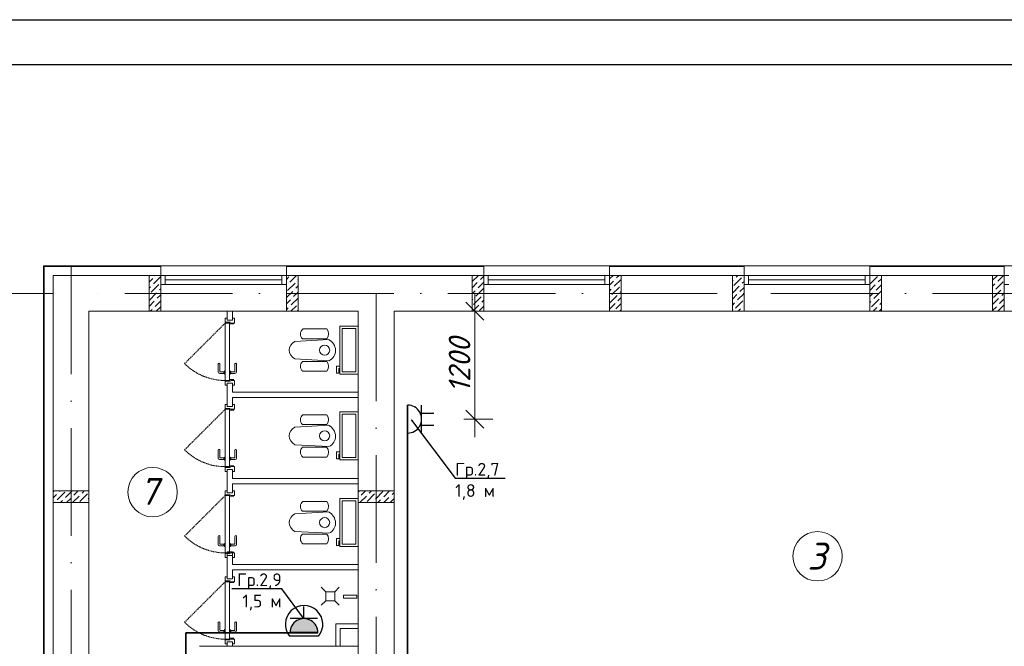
# Model space of a CAD drawing. Header units: millimetres. Extents: x 1114507 to 93926427, y 174473 to 817039.
# Tile 266 of 483: x 1722706 to 1733678, y 778495 to 785472. Entities that reach past the tile are written whole.
import ezdxf
from ezdxf import colors
from ezdxf.entities.mleader import LeaderData, LeaderLine
from ezdxf.math import Vec2, Vec3

# ---------------------------------------------------------------- set-up
doc = ezdxf.new("R2010")
doc.units = ezdxf.units.MM
doc.linetypes.add('ACAD_ISO10W100', pattern=[18, 12, -3, 0, -3])
doc.linetypes.add('Beruniy Xref$0$DASHED', pattern=[19.05, 12.7, -6.35])
for name, color, linetype, lineweight in [('.', 7, 'Continuous', 15), ('Devorlar', 7, 'Continuous', 50), ('expl', 234, 'Continuous', 13), ('размеры', 12, 'Continuous', 15), ('Сантехника', 150, 'Continuous', 13)]:
    doc.layers.add(name, color=color, linetype=linetype, lineweight=lineweight)
doc.layers.add('kcd_tx', color=7, linetype='Continuous')
doc.layers.add('ЭО', color=20, linetype='Continuous')
doc.layers.add('АСО-стены кирпич 380 мм', color=7, linetype='Continuous', lineweight=35, true_color=0x745739)
doc.styles.get("Standard").update_dxf_attribs({"font": 'isocpeui.ttf'})
doc.styles.add('X_ISO', font='isocpeui.ttf')
doc.dimstyles.new('Санжар', dxfattribs={"dimtxt": 240, "dimasz": 200, "dimexe": 200, "dimexo": 200, "dimgap": 50, "dimtad": 1, "dimdec": 0, "dimtxsty": 'Standard', "dimblk": 'OBLIQUE', "dimcen": 2.5, "dimdle": 200, "dimclrd": 152, "dimclre": 152, "dimclrt": 152, "dimadec": 0, "dimazin": 0, "dimtfac": 1, "dimtdec": 0, "dimtmove": 0, "dimatfit": 3, "dimldrblk": 'OBLIQUE', "dimfxl": 0, "dimlwd": 0, "dimlwe": 0, "dimarcsym": 0})

# ---------------------------------------------------------------- blocks, each defined once
blk = doc.blocks.new('blokqav2mak')
at = {"color": 252, "lineweight": 0, "ltscale": 100}
for p, q in [((1546682, 782732), (1545375, 782732)), ((1545375, 782732), (1545375, 775375)), ((1546682, 782625), (1546682, 782732)), ((1550282, 782732), (1548082, 782732)), ((1548082, 782625), (1548082, 782732)), ((1550282, 782625), (1550282, 782732)), ((1553182, 782732), (1551682, 782732)), ((1551682, 782625), (1551682, 782732)), ((1553182, 782625), (1553182, 782732)), ((1556082, 782732), (1554582, 782732)), ((1554582, 782625), (1554582, 782732)), ((1556082, 782625), (1556082, 782732))]:
    blk.add_line(p, q, dxfattribs=at)
at = {"color": 32, "lineweight": 0, "ltscale": 100}
for p, q in [((1546682, 782725), (1545382, 782725)), ((1545382, 782725), (1545382, 775375)), ((1550282, 782725), (1548082, 782725)), ((1553182, 782725), (1551682, 782725)), ((1556082, 782725), (1554582, 782725))]:
    blk.add_line(p, q, dxfattribs=at)
at = {"color": 1, "linetype": 'ACAD_ISO10W100', "lineweight": 0, "ltscale": 100}
for p, q in [((1545682, 782725), (1545682, 766825)), ((1572682, 782425), (1545682, 782425)), ((1549082, 782425), (1549082, 766825))]:
    blk.add_line(p, q, dxfattribs=at)
at = {"lineweight": 0, "ltscale": 100}
for p, q in [((1548082, 782732), (1546682, 782732)), ((1551682, 782732), (1550282, 782732)), ((1554582, 782732), (1553182, 782732)), ((1557482, 782732), (1556082, 782732)), ((1546682, 782625), (1545482, 782625)), ((1545482, 782625), (1545482, 775455)), ((1546682, 782225), (1546682, 782625)), ((1550282, 782625), (1548082, 782625)), ((1548082, 782225), (1548082, 782625)), ((1550282, 782625), (1550282, 782225)), ((1553182, 782625), (1551682, 782625)), ((1551682, 782625), (1551682, 782225)), ((1553182, 782625), (1553182, 782225)), ((1556082, 782625), (1554582, 782625)), ((1554582, 782625), (1554582, 782225)), ((1556082, 782625), (1556082, 782225)), ((1546682, 782225), (1545882, 782225)), ((1545882, 782225), (1545882, 775455)), ((1548082, 782225), (1546682, 782225)), ((1548882, 782225), (1548082, 782225)), ((1548882, 776325), (1548882, 782225)), ((1550282, 782225), (1549282, 782225)), ((1549282, 776325), (1549282, 782225)), ((1551682, 782225), (1550282, 782225)), ((1553182, 782225), (1551682, 782225)), ((1554582, 782225), (1553182, 782225)), ((1556082, 782225), (1554582, 782225)), ((1557482, 782225), (1556082, 782225)), ((1548682, 778495), (1548682, 778695)), ((1548682, 778695), (1548882, 778695)), ((1548882, 778695), (1548882, 778495)), ((1547112, 778495), (1548882, 778495)), ((1548882, 778495), (1548682, 778495))]:
    blk.add_line(p, q, dxfattribs=at)
at = {"linetype": 'Continuous', "lineweight": 0, "ltscale": 100}
for p, q in [((1546552, 782617, 0), (1546561, 782625, 0)), ((1546552, 782549, 0), (1546593, 782590, 0)), ((1546601, 782531, 0), (1546682, 782612, 0)), ((1546610, 782607, 0), (1546610, 782607, 0)), ((1546627, 782624, 0), (1546628, 782625, 0)), ((1548082, 782579, 0), (1548110, 782607, 0)), ((1548119, 782548, 0), (1548196, 782625, 0)), ((1548127, 782624, 0), (1548127, 782624, 0)), ((1548195, 782557, 0), (1548195, 782557, 0)), ((1548211, 782573, 0), (1548212, 782574, 0)), ((1550152, 782555, 0), (1550222, 782625, 0)), ((1550152, 782488, 0), (1550209, 782545, 0)), ((1550218, 782486, 0), (1550282, 782551, 0)), ((1550226, 782562, 0), (1550226, 782562, 0)), ((1550243, 782579, 0), (1550282, 782618, 0)), ((1551682, 782585, 0), (1551722, 782625, 0)), ((1551682, 782517, 0), (1551727, 782562, 0)), ((1551735, 782503, 0), (1551812, 782580, 0)), ((1551744, 782579, 0), (1551744, 782579, 0)), ((1551761, 782596, 0), (1551790, 782625, 0)), ((1553052, 782563, 0), (1553060, 782571, 0)), ((1553068, 782512, 0), (1553152, 782596, 0)), ((1553076, 782587, 0), (1553076, 782587, 0)), ((1553093, 782604, 0), (1553114, 782625, 0)), ((1553161, 782537, 0), (1553182, 782558, 0)), ((1553169, 782613, 0), (1553169, 782613, 0)), ((1554586, 782529, 0), (1554670, 782613, 0)), ((1554594, 782604, 0), (1554594, 782604, 0)), ((1554611, 782621, 0), (1554615, 782625, 0)), ((1554678, 782554, 0), (1554712, 782588, 0)), ((1555952, 782571, 0), (1556002, 782621, 0)), ((1555986, 782470, 0), (1556070, 782554, 0)), ((1555994, 782545, 0), (1555994, 782545, 0)), ((1556011, 782562, 0), (1556074, 782625, 0)), ((1546552, 782482, 0), (1546568, 782498, 0)), ((1546576, 782439, 0), (1546660, 782523, 0)), ((1546585, 782514, 0), (1546585, 782514, 0)), ((1546652, 782447, 0), (1546652, 782447, 0)), ((1546669, 782464, 0), (1546682, 782477, 0)), ((1546677, 782540, 0), (1546677, 782540, 0)), ((1548082, 782511, 0), (1548085, 782514, 0)), ((1548082, 782377, 0), (1548153, 782447, 0)), ((1548094, 782455, 0), (1548178, 782540, 0)), ((1548102, 782531, 0), (1548102, 782531, 0)), ((1548161, 782388, 0), (1548212, 782439, 0)), ((1548169, 782464, 0), (1548169, 782464, 0)), ((1548186, 782481, 0), (1548212, 782507, 0)), ((1550152, 782421, 0), (1550184, 782453, 0)), ((1550193, 782394, 0), (1550277, 782478, 0)), ((1550201, 782470, 0), (1550201, 782470, 0)), ((1551682, 782450, 0), (1551702, 782470, 0)), ((1551710, 782411, 0), (1551794, 782495, 0)), ((1551718, 782486, 0), (1551718, 782486, 0)), ((1551803, 782436, 0), (1551812, 782445, 0)), ((1551811, 782512, 0), (1551811, 782512, 0)), ((1553052, 782428, 0), (1553127, 782503, 0)), ((1553135, 782444, 0), (1553182, 782491, 0)), ((1553144, 782520, 0), (1553144, 782520, 0)), ((1554582, 782458, 0), (1554644, 782520, 0)), ((1554628, 782369, 0), (1554712, 782453, 0)), ((1554636, 782444, 0), (1554636, 782444, 0)), ((1554653, 782461, 0), (1554712, 782520, 0)), ((1554661, 782537, 0), (1554661, 782537, 0)), ((1555952, 782503, 0), (1555977, 782529, 0)), ((1555960, 782377, 0), (1556045, 782461, 0)), ((1555969, 782453, 0), (1555969, 782453, 0)), ((1556061, 782478, 0), (1556061, 782478, 0)), ((1556078, 782495, 0), (1556082, 782499, 0)), ((1546552, 782347, 0), (1546635, 782430, 0)), ((1546552, 782280, 0), (1546610, 782338, 0)), ((1546559, 782422, 0), (1546559, 782422, 0)), ((1546618, 782279, 0), (1546682, 782342, 0)), ((1546627, 782354, 0), (1546627, 782354, 0)), ((1546643, 782371, 0), (1546682, 782410, 0)), ((1548082, 782309, 0), (1548127, 782354, 0)), ((1548136, 782296, 0), (1548212, 782372, 0)), ((1548144, 782371, 0), (1548144, 782371, 0)), ((1550152, 782353, 0), (1550159, 782360, 0)), ((1550167, 782301, 0), (1550252, 782385, 0)), ((1550176, 782377, 0), (1550176, 782377, 0)), ((1550260, 782326, 0), (1550282, 782349, 0)), ((1550268, 782402, 0), (1550268, 782402, 0)), ((1551685, 782318, 0), (1551769, 782402, 0)), ((1551693, 782394, 0), (1551693, 782394, 0)), ((1551761, 782326, 0), (1551761, 782326, 0)), ((1551777, 782343, 0), (1551812, 782378, 0)), ((1551786, 782419, 0), (1551786, 782419, 0)), ((1553052, 782361, 0), (1553102, 782411, 0)), ((1553085, 782259, 0), (1553169, 782343, 0)), ((1553093, 782335, 0), (1553093, 782335, 0)), ((1553110, 782352, 0), (1553182, 782424, 0)), ((1553119, 782428, 0), (1553119, 782428, 0)), ((1554582, 782390, 0), (1554619, 782428, 0)), ((1554582, 782323, 0), (1554594, 782335, 0)), ((1554602, 782276, 0), (1554687, 782360, 0)), ((1554611, 782352, 0), (1554611, 782352, 0)), ((1554703, 782377, 0), (1554703, 782377, 0)), ((1555952, 782301, 0), (1556019, 782369, 0)), ((1556028, 782310, 0), (1556082, 782364, 0)), ((1556036, 782385, 0), (1556036, 782385, 0)), ((1556053, 782402, 0), (1556082, 782431, 0)), ((1546565, 782225, 0), (1546585, 782245, 0)), ((1546601, 782262, 0), (1546601, 782262, 0)), ((1546632, 782225, 0), (1546677, 782270, 0)), ((1548082, 782242, 0), (1548102, 782262, 0)), ((1548119, 782279, 0), (1548119, 782279, 0)), ((1548133, 782225, 0), (1548195, 782287, 0)), ((1548203, 782228, 0), (1548212, 782237, 0)), ((1548211, 782304, 0), (1548211, 782304, 0)), ((1550159, 782225, 0), (1550226, 782293, 0)), ((1550235, 782234, 0), (1550282, 782281, 0)), ((1550243, 782310, 0), (1550243, 782310, 0)), ((1551682, 782248, 0), (1551744, 782310, 0)), ((1551735, 782234, 0), (1551735, 782234, 0)), ((1551752, 782251, 0), (1551812, 782311, 0)), ((1551794, 782225, 0), (1551811, 782242, 0)), ((1553052, 782294, 0), (1553076, 782318, 0)), ((1553068, 782242, 0), (1553068, 782242, 0)), ((1553118, 782225, 0), (1553144, 782251, 0)), ((1553161, 782268, 0), (1553161, 782268, 0)), ((1553178, 782284, 0), (1553182, 782289, 0)), ((1554586, 782259, 0), (1554586, 782259, 0)), ((1554619, 782225, 0), (1554661, 782268, 0)), ((1554678, 782284, 0), (1554678, 782284, 0)), ((1554686, 782225, 0), (1554712, 782251, 0)), ((1554695, 782301, 0), (1554712, 782318, 0)), ((1555952, 782234, 0), (1555994, 782276, 0)), ((1556010, 782225, 0), (1556082, 782297, 0)), ((1556011, 782293, 0), (1556011, 782293, 0)), ((1556078, 782225, 0), (1556078, 782225, 0)), ((1545482, 780214, 0), (1545493, 780225, 0)), ((1545482, 780147, 0), (1545519, 780185, 0)), ((1545528, 780126, 0), (1545612, 780210, 0)), ((1545536, 780201, 0), (1545536, 780201, 0)), ((1545553, 780218, 0), (1545560, 780225, 0)), ((1545604, 780134, 0), (1545604, 780134, 0)), ((1545620, 780151, 0), (1545695, 780225, 0)), ((1545632, 780095, 0), (1545679, 780142, 0)), ((1545696, 780159, 0), (1545696, 780159, 0)), ((1545699, 780095, 0), (1545772, 780168, 0)), ((1545713, 780176, 0), (1545762, 780225, 0)), ((1545780, 780109, 0), (1545865, 780193, 0)), ((1545789, 780185, 0), (1545789, 780185, 0)), ((1545806, 780201, 0), (1545829, 780225, 0)), ((1545873, 780134, 0), (1545882, 780143, 0)), ((1545881, 780210, 0), (1545881, 780210, 0)), ((1548882, 780212, 0), (1548895, 780225, 0)), ((1548897, 780159, 0), (1548897, 780159, 0)), ((1548900, 780095, 0), (1548973, 780168, 0)), ((1548914, 780176, 0), (1548963, 780225, 0)), ((1548981, 780109, 0), (1549065, 780193, 0)), ((1548989, 780185, 0), (1548989, 780185, 0)), ((1549006, 780201, 0), (1549030, 780225, 0)), ((1549074, 780134, 0), (1549158, 780218, 0)), ((1549082, 780210, 0), (1549082, 780210, 0)), ((1549149, 780142, 0), (1549149, 780142, 0)), ((1549166, 780159, 0), (1549232, 780225, 0)), ((1549169, 780095, 0), (1549225, 780151, 0)), ((1549237, 780095, 0), (1549282, 780140, 0)), ((1549242, 780168, 0), (1549242, 780168, 0)), ((1549259, 780185, 0), (1549282, 780208, 0)), ((1545511, 780109, 0), (1545511, 780109, 0)), ((1545565, 780095, 0), (1545587, 780117, 0)), ((1545834, 780095, 0), (1545839, 780100, 0)), ((1545856, 780117, 0), (1545856, 780117, 0)), ((1549035, 780095, 0), (1549040, 780100, 0)), ((1549057, 780117, 0), (1549057, 780117, 0)), ((1549102, 780095, 0), (1549132, 780126, 0))]:
    blk.add_line(p, q, dxfattribs=at)
at = {"color": 5, "lineweight": 0}
for p, q in [((1546732, 782625), (1546682, 782625)), ((1546682, 782625), (1546682, 782525)), ((1548032, 782625), (1546732, 782625)), ((1546732, 782525), (1546732, 782625)), ((1548032, 782575), (1546732, 782575)), ((1548032, 782525), (1548032, 782625)), ((1548032, 782625), (1548082, 782625)), ((1548082, 782625), (1548082, 782525)), ((1550332, 782625), (1550282, 782625)), ((1550282, 782625), (1550282, 782525)), ((1551632, 782625), (1550332, 782625)), ((1550332, 782525), (1550332, 782625)), ((1551632, 782575), (1550332, 782575)), ((1551632, 782525), (1551632, 782625)), ((1551632, 782625), (1551682, 782625)), ((1551682, 782625), (1551682, 782525)), ((1553232, 782625), (1553182, 782625)), ((1553182, 782625), (1553182, 782525)), ((1554532, 782625), (1553232, 782625)), ((1553232, 782525), (1553232, 782625)), ((1554532, 782575), (1553232, 782575)), ((1554532, 782525), (1554532, 782625)), ((1554532, 782625), (1554582, 782625)), ((1554582, 782625), (1554582, 782525)), ((1556132, 782625), (1556082, 782625)), ((1556082, 782625), (1556082, 782525)), ((1546682, 782525), (1546732, 782525)), ((1548032, 782525), (1546732, 782525)), ((1548082, 782525), (1548032, 782525)), ((1550282, 782525), (1550332, 782525)), ((1551632, 782525), (1550332, 782525)), ((1551682, 782525), (1551632, 782525)), ((1553182, 782525), (1553232, 782525)), ((1554532, 782525), (1553232, 782525)), ((1554582, 782525), (1554532, 782525)), ((1556082, 782525), (1556132, 782525))]:
    blk.add_line(p, q, dxfattribs=at)
at = {"color": 0, "lineweight": 0}
for p, q in [((1547422, 782147), (1547400, 782147)), ((1547400, 782147), (1547400, 782103)), ((1547422, 782125), (1547482, 782125)), ((1547504, 782147), (1547482, 782147)), ((1547504, 782094), (1547504, 782147)), ((1547400, 782103), (1547457, 782103)), ((1547448, 782094), (1547400, 782094)), ((1547400, 782094), (1547400, 781456)), ((1547448, 781456), (1547448, 782094)), ((1547457, 782103), (1547457, 782086)), ((1547457, 782086), (1547496, 782086)), ((1547466, 782094), (1547504, 782094)), ((1547323, 781548), (1547323, 781639)), ((1547341, 781639), (1547341, 781556)), ((1547400, 781561), (1547391, 781561)), ((1547391, 781561), (1547391, 781526)), ((1547400, 781526), (1547400, 781561)), ((1547448, 781561), (1547457, 781561)), ((1547457, 781561), (1547457, 781526)), ((1547508, 781639), (1547508, 781556)), ((1547525, 781548), (1547525, 781639)), ((1547386, 781534), (1547336, 781534)), ((1547345, 781552), (1547386, 781552)), ((1547386, 781534), (1547386, 781552)), ((1547391, 781556), (1547391, 781556)), ((1547391, 781530), (1547391, 781530)), ((1547391, 781526), (1547400, 781526)), ((1547400, 781456), (1547448, 781456)), ((1547400, 781403), (1547400, 781447)), ((1547400, 781447), (1547457, 781447)), ((1547457, 781526), (1547448, 781526)), ((1547458, 781556), (1547457, 781556)), ((1547457, 781530), (1547458, 781530)), ((1547457, 781447), (1547457, 781464)), ((1547457, 781464), (1547496, 781464)), ((1547503, 781552), (1547462, 781552)), ((1547462, 781534), (1547462, 781552)), ((1547462, 781534), (1547512, 781534)), ((1547466, 781456), (1547504, 781456)), ((1547504, 781456), (1547504, 781403)), ((1547422, 781403), (1547400, 781403)), ((1547422, 781425), (1547482, 781425)), ((1547504, 781403), (1547482, 781403)), ((1547422, 781187), (1547400, 781187)), ((1547400, 781187), (1547400, 781143)), ((1547400, 781143), (1547457, 781143)), ((1547448, 781134), (1547400, 781134)), ((1547400, 781134), (1547400, 780496)), ((1547422, 781165), (1547482, 781165)), ((1547448, 780496), (1547448, 781134)), ((1547457, 781143), (1547457, 781126)), ((1547457, 781126), (1547496, 781126)), ((1547466, 781134), (1547504, 781134)), ((1547504, 781187), (1547482, 781187)), ((1547504, 781134), (1547504, 781187)), ((1547323, 780588), (1547323, 780679)), ((1547341, 780679), (1547341, 780596)), ((1547508, 780679), (1547508, 780596)), ((1547525, 780588), (1547525, 780679)), ((1547386, 780574), (1547336, 780574)), ((1547345, 780592), (1547386, 780592)), ((1547386, 780574), (1547386, 780592)), ((1547400, 780601), (1547391, 780601)), ((1547391, 780601), (1547391, 780566)), ((1547391, 780596), (1547391, 780596)), ((1547391, 780570), (1547391, 780570)), ((1547400, 780566), (1547400, 780601)), ((1547448, 780601), (1547457, 780601)), ((1547457, 780601), (1547457, 780566)), ((1547458, 780596), (1547457, 780596)), ((1547457, 780570), (1547458, 780570)), ((1547503, 780592), (1547462, 780592)), ((1547462, 780574), (1547462, 780592)), ((1547462, 780574), (1547512, 780574)), ((1547391, 780566), (1547400, 780566)), ((1547400, 780496), (1547448, 780496)), ((1547400, 780443), (1547400, 780487)), ((1547400, 780487), (1547457, 780487)), ((1547422, 780465), (1547482, 780465)), ((1547457, 780566), (1547448, 780566)), ((1547457, 780487), (1547457, 780504)), ((1547457, 780504), (1547496, 780504)), ((1547466, 780496), (1547504, 780496)), ((1547504, 780496), (1547504, 780443)), ((1547422, 780443), (1547400, 780443)), ((1547504, 780443), (1547482, 780443)), ((1547422, 780227), (1547400, 780227)), ((1547400, 780227), (1547400, 780183)), ((1547400, 780183), (1547457, 780183)), ((1547448, 780174), (1547400, 780174)), ((1547400, 780174), (1547400, 779536)), ((1547422, 780205), (1547482, 780205)), ((1547448, 779536), (1547448, 780174)), ((1547457, 780183), (1547457, 780166)), ((1547457, 780166), (1547496, 780166)), ((1547466, 780174), (1547504, 780174)), ((1547504, 780227), (1547482, 780227)), ((1547504, 780174), (1547504, 780227)), ((1547323, 779628), (1547323, 779719)), ((1547341, 779719), (1547341, 779636)), ((1547508, 779719), (1547508, 779636)), ((1547525, 779628), (1547525, 779719)), ((1547386, 779614), (1547336, 779614)), ((1547345, 779632), (1547386, 779632)), ((1547386, 779614), (1547386, 779632)), ((1547400, 779641), (1547391, 779641)), ((1547391, 779641), (1547391, 779606)), ((1547391, 779636), (1547391, 779636)), ((1547391, 779610), (1547391, 779610)), ((1547391, 779606), (1547400, 779606)), ((1547400, 779606), (1547400, 779641)), ((1547448, 779641), (1547457, 779641)), ((1547457, 779606), (1547448, 779606)), ((1547457, 779641), (1547457, 779606)), ((1547458, 779636), (1547457, 779636)), ((1547457, 779610), (1547458, 779610)), ((1547503, 779632), (1547462, 779632)), ((1547462, 779614), (1547462, 779632)), ((1547462, 779614), (1547512, 779614)), ((1547400, 779536), (1547448, 779536)), ((1547400, 779483), (1547400, 779527)), ((1547400, 779527), (1547457, 779527)), ((1547422, 779483), (1547400, 779483)), ((1547422, 779505), (1547482, 779505)), ((1547457, 779527), (1547457, 779544)), ((1547457, 779544), (1547496, 779544)), ((1547466, 779536), (1547504, 779536)), ((1547504, 779483), (1547482, 779483)), ((1547504, 779536), (1547504, 779483)), ((1547422, 779267), (1547400, 779267)), ((1547400, 779267), (1547400, 779223)), ((1547504, 779267), (1547482, 779267)), ((1547504, 779214), (1547504, 779267)), ((1547400, 779223), (1547457, 779223)), ((1547448, 779214), (1547400, 779214)), ((1547400, 779214), (1547400, 778576)), ((1547422, 779245), (1547482, 779245)), ((1547448, 778576), (1547448, 779214)), ((1547457, 779223), (1547457, 779206)), ((1547457, 779206), (1547496, 779206)), ((1547466, 779214), (1547504, 779214)), ((1547323, 778668), (1547323, 778759)), ((1547341, 778759), (1547341, 778676)), ((1547508, 778759), (1547508, 778676)), ((1547525, 778668), (1547525, 778759)), ((1547386, 778654), (1547336, 778654)), ((1547345, 778672), (1547386, 778672)), ((1547386, 778654), (1547386, 778672)), ((1547400, 778681), (1547391, 778681)), ((1547391, 778681), (1547391, 778646)), ((1547391, 778676), (1547391, 778676)), ((1547391, 778650), (1547391, 778650)), ((1547391, 778646), (1547400, 778646)), ((1547400, 778646), (1547400, 778681)), ((1547448, 778681), (1547457, 778681)), ((1547457, 778646), (1547448, 778646)), ((1547457, 778681), (1547457, 778646)), ((1547458, 778676), (1547457, 778676)), ((1547457, 778650), (1547458, 778650)), ((1547503, 778672), (1547462, 778672)), ((1547462, 778654), (1547462, 778672)), ((1547462, 778654), (1547512, 778654)), ((1547400, 778576), (1547448, 778576)), ((1547400, 778523), (1547400, 778567)), ((1547400, 778567), (1547457, 778567)), ((1547422, 778523), (1547400, 778523)), ((1547422, 778545), (1547482, 778545)), ((1547457, 778567), (1547457, 778584)), ((1547457, 778584), (1547496, 778584)), ((1547466, 778576), (1547504, 778576)), ((1547504, 778523), (1547482, 778523)), ((1547504, 778576), (1547504, 778523))]:
    blk.add_line(p, q, dxfattribs=at)
at = {"color": 0, "linetype": 'Beruniy Xref$0$DASHED', "lineweight": 0}
for p, q in [((1547400, 782094), (1546948, 781643)), ((1547400, 781134), (1546948, 780683)), ((1547400, 780174), (1546948, 779723)), ((1547400, 779214), (1546948, 778763))]:
    blk.add_line(p, q, dxfattribs=at)
at = {"lineweight": 0}
for p, q in [((1548470, 779153), (1548520, 779103)), ((1548670, 779153), (1548620, 779103)), ((1548620, 779103), (1548520, 779103)), ((1548520, 779103), (1548520, 779003)), ((1548620, 779003), (1548620, 779103)), ((1548719, 779032), (1548719, 779066)), ((1548719, 779066), (1548866, 779066)), ((1548866, 779066), (1548866, 779032)), ((1548470, 778953), (1548520, 779003)), ((1548520, 779003), (1548620, 779003)), ((1548670, 778953), (1548620, 779003)), ((1548866, 779032), (1548719, 779032))]:
    blk.add_line(p, q, dxfattribs=at)
at = {"color": 144, "lineweight": 0, "ltscale": 100}
for p, q in [((1548882, 778745), (1548632, 778745)), ((1548632, 778745), (1548632, 778495))]:
    blk.add_line(p, q, dxfattribs=at)
at = {"color": 0, "linetype": 'Beruniy Xref$0$DASHED', "lineweight": 0}
for centre in [(1547400, 782094), (1547400, 781134), (1547400, 780174), (1547400, 779214)]:
    blk.add_arc(centre, 639, 225, 270, dxfattribs=at)
at = {"color": 0, "lineweight": 0}
for centre, radius, start, end in [((1547332, 781639), 8.75, 360, 180), ((1547517, 781639), 8.75, 360, 180), ((1547336, 781548), 13.1, 180, 270), ((1547345, 781556), 4.37, 180, 270), ((1547391, 781552), 4.37, 90, 180), ((1547391, 781534), 4.37, 180, 270), ((1547458, 781552), 4.37, 360, 90), ((1547458, 781534), 4.37, 270, 360), ((1547503, 781556), 4.37, 270, 360), ((1547512, 781548), 13.1, 270, 360), ((1547332, 780679), 8.75, 360, 180), ((1547517, 780679), 8.75, 360, 180), ((1547336, 780588), 13.1, 180, 270), ((1547345, 780596), 4.37, 180, 270), ((1547391, 780592), 4.37, 90, 180), ((1547391, 780574), 4.37, 180, 270), ((1547458, 780592), 4.37, 360, 90), ((1547458, 780574), 4.37, 270, 360), ((1547503, 780596), 4.37, 270, 360), ((1547512, 780588), 13.1, 270, 360), ((1547332, 779719), 8.75, 360, 180), ((1547517, 779719), 8.75, 360, 180), ((1547336, 779628), 13.1, 180, 270), ((1547345, 779636), 4.37, 180, 270), ((1547391, 779632), 4.37, 90, 180), ((1547391, 779614), 4.37, 180, 270), ((1547458, 779632), 4.37, 360, 90), ((1547458, 779614), 4.37, 270, 360), ((1547503, 779636), 4.37, 270, 360), ((1547512, 779628), 13.1, 270, 360), ((1547332, 778759), 8.75, 360, 180), ((1547517, 778759), 8.75, 360, 180), ((1547336, 778668), 13.1, 180, 270), ((1547345, 778676), 4.37, 180, 270), ((1547391, 778672), 4.37, 90, 180), ((1547391, 778654), 4.37, 180, 270), ((1547458, 778672), 4.37, 360, 90), ((1547458, 778654), 4.37, 270, 360), ((1547503, 778676), 4.37, 270, 360), ((1547512, 778668), 13.1, 270, 360)]:
    blk.add_arc(centre, radius, start, end, dxfattribs=at)
at = {"layer": 'kcd_tx', "color": 152, "lineweight": 0, "ltscale": 100}
for q in [(1540855, 782425), (1541780, 782425)]:
    blk.add_line((1545482, 782425), q, dxfattribs=at)
at = {"layer": 'АСО-стены кирпич 380 мм', "color": 5, "lineweight": 0}
for p, q in [((1547422, 782125), (1547422, 782225)), ((1547482, 782225), (1547482, 782125)), ((1547482, 782125), (1547422, 782125)), ((1547422, 781165), (1547422, 781425)), ((1547422, 781425), (1547482, 781425)), ((1547482, 781425), (1547482, 781325)), ((1547482, 781325), (1548882, 781325)), ((1547482, 781265), (1547482, 781165)), ((1548882, 781265), (1547482, 781265)), ((1548882, 781325), (1548882, 781265)), ((1547482, 781165), (1547422, 781165)), ((1547422, 780205), (1547422, 780465)), ((1547422, 780465), (1547482, 780465)), ((1547482, 780465), (1547482, 780365)), ((1547482, 780365), (1548882, 780365)), ((1548882, 780365), (1548882, 780305)), ((1547482, 780305), (1547482, 780205)), ((1548882, 780305), (1547482, 780305)), ((1547482, 780205), (1547422, 780205)), ((1547422, 779245), (1547422, 779545)), ((1547422, 779545), (1547482, 779545)), ((1547482, 779545), (1547482, 779405)), ((1547482, 779405), (1548882, 779405)), ((1548882, 779405), (1548882, 779345)), ((1547482, 779345), (1547482, 779245)), ((1548882, 779345), (1547482, 779345)), ((1547482, 779245), (1547422, 779245)), ((1547422, 778495), (1547422, 778545)), ((1547482, 778545), (1547482, 778495))]:
    blk.add_line(p, q, dxfattribs=at)
at = {"layer": 'размеры', "lineweight": 0, "ltscale": 5}
for p, q in [((1546552, 782625), (1546682, 782625)), ((1546552, 782225), (1546552, 782625)), ((1546682, 782625), (1546682, 782225)), ((1548082, 782625), (1548212, 782625)), ((1548082, 782225), (1548082, 782625)), ((1548212, 782625), (1548212, 782225)), ((1550282, 782625), (1550152, 782625)), ((1550152, 782625), (1550152, 782225)), ((1550282, 782225), (1550282, 782625)), ((1551812, 782625), (1551682, 782625)), ((1551682, 782625), (1551682, 782225)), ((1551812, 782225), (1551812, 782625)), ((1553182, 782625), (1553052, 782625)), ((1553052, 782625), (1553052, 782225)), ((1553182, 782225), (1553182, 782625)), ((1554712, 782625), (1554582, 782625)), ((1554582, 782625), (1554582, 782225)), ((1554712, 782225), (1554712, 782625)), ((1556082, 782625), (1555952, 782625)), ((1555952, 782625), (1555952, 782225)), ((1556082, 782225), (1556082, 782625)), ((1546682, 782225), (1546552, 782225)), ((1548212, 782225), (1548082, 782225)), ((1550152, 782225), (1550282, 782225)), ((1551682, 782225), (1551812, 782225)), ((1553052, 782225), (1553182, 782225)), ((1554582, 782225), (1554712, 782225)), ((1555952, 782225), (1556082, 782225)), ((1545482, 780095), (1545482, 780225)), ((1545482, 780225), (1545882, 780225)), ((1545882, 780225), (1545482, 780225)), ((1545482, 780225), (1545482, 780095)), ((1545882, 780225), (1545882, 780095)), ((1545882, 780095), (1545882, 780225)), ((1548882, 780095), (1548882, 780225)), ((1548882, 780225), (1549282, 780225)), ((1549282, 780225), (1548882, 780225)), ((1548882, 780225), (1548882, 780095)), ((1549282, 780225), (1549282, 780095)), ((1549282, 780095), (1549282, 780225)), ((1545882, 780095), (1545482, 780095)), ((1545482, 780095), (1545882, 780095)), ((1549282, 780095), (1548882, 780095)), ((1548882, 780095), (1549282, 780095))]:
    blk.add_line(p, q, dxfattribs=at)
at = {"layer": 'Сантехника', "lineweight": 0}
for p, q in [((1548265, 782028), (1548531, 782028)), ((1548882, 782059), (1548679, 782059)), ((1548679, 782059), (1548679, 781526)), ((1548857, 782034), (1548704, 782034)), ((1548704, 782034), (1548704, 781551)), ((1548857, 781551), (1548857, 782034)), ((1548882, 781526), (1548882, 782059)), ((1548553, 781911), (1548174, 781890)), ((1548260, 781920), (1548531, 781920)), ((1548174, 781694), (1548556, 781674)), ((1548260, 781665), (1548531, 781665)), ((1548265, 781557), (1548531, 781557)), ((1548679, 781615), (1548641, 781615)), ((1548641, 781615), (1548641, 781538)), ((1548666, 781538), (1548666, 781589)), ((1548666, 781589), (1548679, 781589)), ((1548641, 781538), (1548666, 781538)), ((1548679, 781526), (1548882, 781526)), ((1548704, 781551), (1548857, 781551)), ((1548265, 781073), (1548531, 781073)), ((1548882, 781105), (1548679, 781105)), ((1548679, 781105), (1548679, 780571)), ((1548857, 781080), (1548704, 781080)), ((1548704, 781080), (1548704, 780596)), ((1548857, 780596), (1548857, 781080)), ((1548882, 780571), (1548882, 781105)), ((1548553, 780956), (1548174, 780936)), ((1548260, 780965), (1548531, 780965)), ((1548174, 780740), (1548556, 780719)), ((1548260, 780711), (1548531, 780711)), ((1548265, 780602), (1548531, 780602)), ((1548679, 780660), (1548641, 780660)), ((1548641, 780660), (1548641, 780584)), ((1548641, 780584), (1548666, 780584)), ((1548666, 780584), (1548666, 780635)), ((1548666, 780635), (1548679, 780635)), ((1548679, 780571), (1548882, 780571)), ((1548704, 780596), (1548857, 780596)), ((1548882, 780139), (1548679, 780139)), ((1548679, 780139), (1548679, 779606)), ((1548882, 779606), (1548882, 780139)), ((1548265, 780108), (1548531, 780108)), ((1548857, 780114), (1548704, 780114)), ((1548704, 780114), (1548704, 779631)), ((1548857, 779631), (1548857, 780114)), ((1548553, 779991), (1548174, 779970)), ((1548260, 780000), (1548531, 780000)), ((1548174, 779774), (1548556, 779754)), ((1548260, 779745), (1548531, 779745)), ((1548679, 779695), (1548641, 779695)), ((1548641, 779695), (1548641, 779618)), ((1548265, 779637), (1548531, 779637)), ((1548641, 779618), (1548666, 779618)), ((1548666, 779618), (1548666, 779669)), ((1548666, 779669), (1548679, 779669)), ((1548679, 779606), (1548882, 779606)), ((1548704, 779631), (1548857, 779631))]:
    blk.add_line(p, q, dxfattribs=at)
for centre in [(1548508, 781792), (1548508, 780838), (1548508, 779872)]:
    blk.add_circle(centre, 56.3, dxfattribs=at)
for centre, radius, start, end in [((1548309, 781971), 71.6, 128.0827, 226.1727), ((1548469, 781974), 82.1, 318.785, 41.145), ((1548309, 781613), 71.6, 133.8273, 231.9173), ((1548469, 781611), 82.1, 318.855, 41.215), ((1548309, 781017), 71.6, 128.0827, 226.1727), ((1548469, 781019), 82.1, 318.785, 41.145), ((1548309, 780659), 71.6, 133.8273, 231.9173), ((1548469, 780656), 82.1, 318.855, 41.215), ((1548309, 780051), 71.6, 128.0827, 226.1727), ((1548469, 780054), 82.1, 318.785, 41.145), ((1548309, 779693), 71.6, 133.8273, 231.9173), ((1548469, 779691), 82.1, 318.855, 41.215)]:
    blk.add_arc(centre, radius, start, end, dxfattribs=at)
at = {"layer": 'Сантехника', "lineweight": 0, "extrusion": (0, 0, -1)}
for centre, major_axis, ratio, start_param, end_param in [((1548252, 781792), (138, 0), 0.859529, 2.169462, 4.113723), ((1548501, 781794), (71, -111), 0.957892, 4.142259, 6.427427), ((1548252, 780838), (138, 0), 0.859529, 2.169462, 4.113723), ((1548501, 780839), (71, -111), 0.957892, 4.142259, 6.427427), ((1548252, 779872), (138, 0), 0.859529, 2.169462, 4.113723), ((1548501, 779874), (71, -111), 0.957892, 4.142259, 6.427427)]:
    blk.add_ellipse(centre, major_axis=major_axis, ratio=ratio, start_param=start_param, end_param=end_param, dxfattribs=at)
blk = doc.blocks.new('ауцп')
at = {"color": 152, "lineweight": 30, "ltscale": 60, "true_color": 0x006edd}
blk.add_line((3357036.7, 1654646.7), (3357036.7, 1654921), dxfattribs=at)
at = {"layer": 'ЭО', "color": 152, "lineweight": 30, "ltscale": 10, "true_color": 0x006edd}
for p, q in [((3356896.4, 1654643.7), (3356896.4, 1654923.7)), ((3357036.7, 1654844.3), (3357158.3, 1654844.3)), ((3357036.7, 1654722.9), (3357158.3, 1654722.9))]:
    blk.add_line(p, q, dxfattribs=at)
blk.add_arc((3356896.7, 1654783.7), 140, 269.89639, 90.10361, dxfattribs=at)
blk = doc.blocks.new('_Oblique')
at = {"color": 0, "linetype": 'ByBlock', "lineweight": -2}
blk.add_line((-0.5, -0.5), (0.5, 0.5), dxfattribs=at)
blk = doc.blocks.new('*D1840')
at = {"color": 152, "linetype": 'Continuous', "lineweight": 0, "ltscale": 100, "transparency": 16777216}
for p, q in [((1727777, 782425), (1727777, 780825)), ((1727657, 782225), (1727977, 782225)), ((1727657, 781025), (1727977, 781025))]:
    blk.add_line(p, q, dxfattribs=at)
at = {"layer": 'Defpoints', "color": 0, "lineweight": 35, "ltscale": 100, "transparency": 16777216}
for p in [(1726878, 782225), (1726878, 781025), (1727777, 781025)]:
    blk.add_point(p, dxfattribs=at)
at = {"color": 152, "lineweight": 0, "ltscale": 100, "transparency": 16777216, "xscale": 200, "yscale": 200, "zscale": 200}
for p, rotation in [((1727777, 782225), 90), ((1727777, 781025), 270)]:
    blk.add_blockref('_Oblique', p, dxfattribs=dict(at, rotation=rotation))
at = {"color": 152, "lineweight": 35, "ltscale": 100, "transparency": 16777216, "insert": (1727607, 781625), "char_height": 240, "attachment_point": 5, "rotation": 90, "bg_fill": 3, "box_fill_scale": 1.1, "bg_fill_color": 256, "bg_fill_true_color": 13158600, "bg_fill_transparency": 0}
blk.add_mtext('1200', dxfattribs=at)
blk = doc.blocks.new('_Dot')
at = {"color": 0, "linetype": 'ByBlock', "lineweight": -2}
blk.add_line((-0.5, 0), (-1, 0), dxfattribs=at)
at = {"color": 0, "linetype": 'ByBlock', "const_width": 0.5}
blk.add_lwpolyline([(-0.25, 0, 1), (0.25, 0, 1)], format="xyb", close=True, dxfattribs=at)
blk = doc.blocks.new('blok1germet')
at = {"layer": '.', "lineweight": 35, "transparency": 33554457}
h = blk.add_hatch(color=256, dxfattribs=at)
h.dxf.hatch_style = 1
h.paths.add_polyline_path([(5465614, 3088930), (5465926, 3088930, 1.00181)])
at = {"color": 1, "lineweight": 30, "ltscale": 60}
blk.add_line((5465923, 3089086), (5465617, 3089086), dxfattribs=at)
at = {"layer": 'ЭО', "color": 1, "lineweight": 30, "ltscale": 10}
for p, q in [((5465770, 3089086), (5465770, 3089222)), ((5465926, 3088930), (5465614, 3088930))]:
    blk.add_line(p, q, dxfattribs=at)
blk.add_arc((5465770, 3088930), 156, 359.8964, 180.1036, dxfattribs=at)

msp = doc.modelspace()

# ---------------------------------------------------------------- linework, layer by layer
at = {"color": 0, "lineweight": 35, "ltscale": 100}
for p, q in [((1727028.2, 781181.1), (1727028.2, 776475.1)), ((1724558.2, 776475.1), (1724558.2, 778646.7)), ((1724558.2, 778646.7), (1726029.3, 778646.7))]:
    msp.add_line(p, q, dxfattribs=at)
at = {"color": 2, "lineweight": 30, "ltscale": 100}
msp.add_line((1726036.7, 778607), (1725713, 778607), dxfattribs=at)
at = {"color": 5, "elevation": 0}
msp.add_lwpolyline([(1715424.1, 785471.7), (1768282.1, 785471.7), (1768282.1, 755771.7), (1715424.1, 755771.7)], close=True, dxfattribs=at)
at = {"color": 5, "lineweight": 30, "elevation": 0}
msp.add_lwpolyline([(1717424.1, 784971.7), (1767782.1, 784971.7), (1767782.1, 756271.7), (1717424.1, 756271.7)], close=True, dxfattribs=at)
at = {"color": 0}
msp.add_lwpolyline([(1726066.3, 778952.5), (1726116.3, 779002.5)], dxfattribs=at)
at = {"color": 2, "lineweight": 30}
msp.add_arc((1725874.9, 778739.3), 209, 320.75403, 219.24597, dxfattribs=at)
at = {"layer": 'Defpoints', "color": 3, "linetype": 'ByBlock', "elevation": 0}
msp.add_lwpolyline([(1715424.1, 785471.7), (1757424.1, 785471.7), (1757424.1, 755771.7), (1715424.1, 755771.7)], close=True, dxfattribs=at)
at = {"layer": 'expl', "lineweight": 0}
for centre in [(1724187.2, 780211.5), (1731597.1, 779497.2)]:
    msp.add_circle(centre, 275.1, dxfattribs=at)

# ---------------------------------------------------------------- block references
at = {"color": 0}
msp.add_blockref('blokqav2mak', (177596.2, 0), dxfattribs=at)
at = {"lineweight": 30, "xscale": 1.114080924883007, "yscale": 1.114080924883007, "zscale": 1.114080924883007}
msp.add_blockref('ауцп', (-2012826.1, -1062537.9), dxfattribs=at)
at = {"layer": 'Devorlar', "color": 0, "lineweight": 35}
msp.add_blockref('blok1germet', (-3739896.9, -2310283.1), dxfattribs=at)

# ---------------------------------------------------------------- texts
at = {"lineweight": 0, "char_height": 300, "width": 349.19}
for s, insert, attachment_point in [('7', (1724249.7, 780369.6), 3), ('3', (1731693.5, 779348.5), 9)]:
    msp.add_mtext(s, dxfattribs=dict(at, insert=insert, attachment_point=attachment_point))

# ---------------------------------------------------------------- leaders
at = {"lineweight": 0}
ml = msp.add_multileader_mtext('Standard', dxfattribs=at)
ml.set_content('{\\fISOCPEUR|b0|i0|c204|p34;Гр.2,9\\P1,5 м}', color=256, style='X_ISO')
ml.set_leader_properties()
ml.set_arrow_properties(name='DOT')
ml.build(insert=Vec2(0, 0))
ml.multileader.update_dxf_attribs({"text_left_attachment_type": 6, "text_right_attachment_type": 6, "dogleg_length": 0.36, "arrow_head_size": 5.68})
ctx = ml.context
ctx.base_point, ctx.char_height, ctx.arrow_head_size, ctx.landing_gap_size, ctx.plane_origin = Vec3(1725163.3, 779136.7), 142.116, 5.68, 0.568, Vec3(1727232.6, 779280.5)
ctx.left_attachment, ctx.right_attachment, ctx.text_align_type = 6, 6, 2
notes = []
notes.append((ctx, [(0, (1, 1, 0), (1725626.7, 779136.7), (-1, 0), 0.36, [(0, [(1725873.5, 778802.9)], 0, [])])]))
ctx.mtext.insert, ctx.mtext.rotation, ctx.mtext.width, ctx.mtext.alignment, ctx.mtext.flow_direction = Vec3(1725625.8, 779307.3), 6.2831853, 1220.836, 3, 5
for ctx, leaders in notes:
    for number, flags, end, landing, length, lines in leaders:
        leader = LeaderData()
        leader.index, (leader.has_last_leader_line, leader.has_dogleg_vector, leader.attachment_direction) = number, flags
        leader.last_leader_point, leader.dogleg_vector, leader.dogleg_length = Vec3(end), Vec3(landing), length
        for number, points, colour, breaks in lines:
            line = LeaderLine()
            line.index, line.vertices, line.color, line.breaks = number, Vec3.list(points), colors.encode_raw_color(colour), breaks
            leader.lines.append(line)
        ctx.leaders.append(leader)

# ---------------------------------------------------------------- next in the draw order: dimensions: what is measured, and where the dimension line sits
at = {"color": 0, "lineweight": 35, "ltscale": 100}
dim = msp.add_linear_dim(base=(1727777.2, 781025.1), p1=(1726878.2, 782225.1), p2=(1726878.2, 781025.1), angle=90, dimstyle='Санжар', override={"dimfxl": 120, "dimfxlon": 1, "dimtfill": 1, "dimarcsym": 1}, dxfattribs=at)
dim.commit()
dim.dimension.update_dxf_attribs({"geometry": '*D1840', "text_midpoint": (1727607.2, 781625.1)})

# ---------------------------------------------------------------- next in the draw order: leaders
at = {"lineweight": 0}
ml = msp.add_multileader_mtext('Standard', dxfattribs=at)
ml.set_content('{\\fISOCPEUR|b0|i0|c204|p34;Гр.2,7\\P1,8 м}', color=256, style='X_ISO')
ml.set_leader_properties()
ml.set_arrow_properties(name='DOT')
ml.build(insert=Vec2(0, 0))
ml.multileader.update_dxf_attribs({"text_left_attachment_type": 6, "text_right_attachment_type": 6, "dogleg_length": 0.36, "arrow_head_size": 5.68})
ctx = ml.context
ctx.base_point, ctx.char_height, ctx.arrow_head_size, ctx.landing_gap_size, ctx.plane_origin = Vec3(1727559.1, 780366.5), 142.116, 5.68, 0.568, Vec3(1729599.9, 780510.3)
ctx.left_attachment, ctx.right_attachment = 6, 6
notes = []
notes.append((ctx, [(1, (1, 1, 0), (1727558.9, 780366.5), (1, 0), 0.205, [(0, [(1727067.7, 781017)], 0, [])])]))
ctx.mtext.insert, ctx.mtext.rotation, ctx.mtext.width, ctx.mtext.flow_direction = Vec3(1727559.7, 780537.1), 6.2831853, 1220.836, 5
for ctx, leaders in notes:
    for number, flags, end, landing, length, lines in leaders:
        leader = LeaderData()
        leader.index, (leader.has_last_leader_line, leader.has_dogleg_vector, leader.attachment_direction) = number, flags
        leader.last_leader_point, leader.dogleg_vector, leader.dogleg_length = Vec3(end), Vec3(landing), length
        for number, points, colour, breaks in lines:
            line = LeaderLine()
            line.index, line.vertices, line.color, line.breaks = number, Vec3.list(points), colors.encode_raw_color(colour), breaks
            leader.lines.append(line)
        ctx.leaders.append(leader)

doc.saveas('drawing.dxf')
